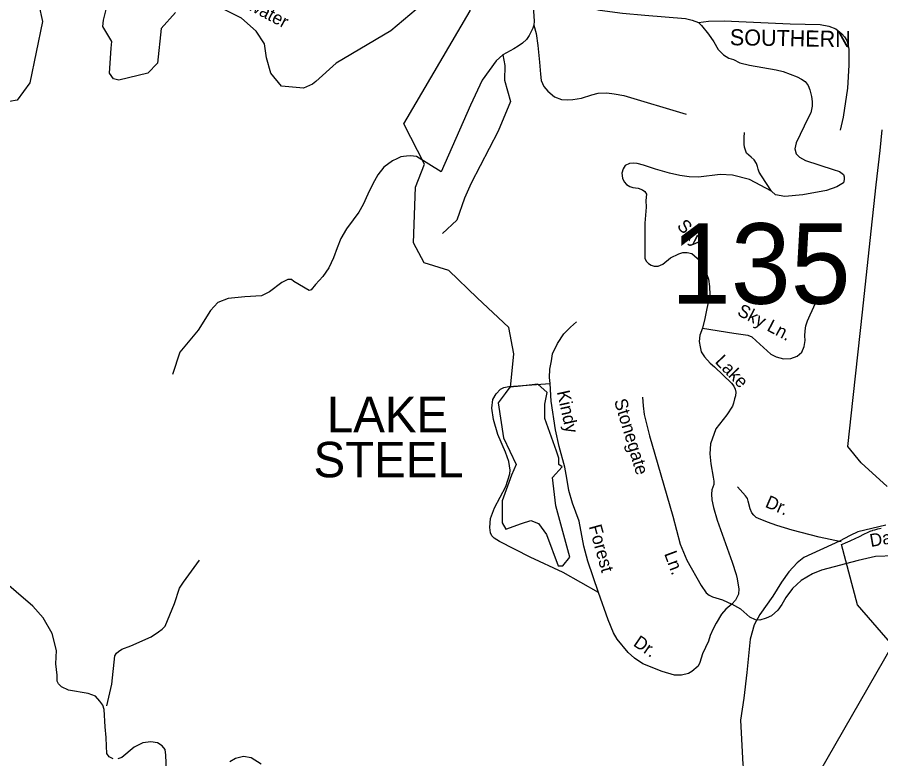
# Model space of a CAD drawing. Extents: x 884530 to 1028605, y 526725 to 653634.
# Drawn here: x 947745 to 952140, y 588671 to 592447 of the extents above; entities that cross this region are included whole.
import ezdxf

# ---------------------------------------------------------------- set-up
doc = ezdxf.new("R2010")
doc.units = 0
for name, color, linetype in [('Exist Boundary Political City Limit New', 7, 'Continuous'), ('Exist Hydrographic Creek Single Shore', 7, 'Continuous'), ('Exist Hydrographic Lake Shore Label', 7, 'Continuous'), ('Exist Hydrographic Pond Over 1500 Sq Ft', 7, 'Continuous'), ('Exist Railroad Mainline Label', 7, 'Continuous'), ('Exist Road Non-System Type 51', 7, 'Continuous'), ('Exist Road Non-System Type 51 Label', 7, 'Continuous'), ('Exist Road Secondary Structure Standard Bridge Number Label', 7, 'Continuous'), ('Exist Road Secondary Type 51 Attributed', 7, 'Continuous'), ('Exist Road Secondary Type 51 Label', 7, 'Continuous'), ('Map Preparation Boundary City Limit Buffer Line', 7, 'Continuous')]:
    doc.layers.add(name, color=color, linetype=linetype)

msp = doc.modelspace()

# ---------------------------------------------------------------- linework, layer by layer
at = {"layer": 'Exist Boundary Political City Limit New'}
for points in [[(952172.9, 590056.4), (952040.8, 590178.1), (951973.4, 590261.1), (952000.4, 590510), (952025.5, 590742.2), (952047.4, 590944.8), (952086.9, 591309.2), (952117.7, 591593.2), (952136.6, 591768.3), (952147.9, 591872.9)], [(951294.1, 587672.3), (952200.3, 589249.8), (952021.4, 589455), (951941.4, 589761.5), (951946.5, 589763.6), (951960.6, 589769.8), (951984.6, 589780.8), (952013.4, 589793.8), (952028.7, 589800.9), (952057.2, 589815.7), (952072.6, 589823.2), (952086, 589828.9), (952091.9, 589831), (952099, 589833.6), (952100.3, 589834), (952110.3, 589837), (952125.2, 589840.8), (952142.7, 589844.8)]]:
    msp.add_lwpolyline(points, dxfattribs=at)
at = {"layer": 'Exist Hydrographic Creek Single Shore'}
msp.add_lwpolyline([(950255.9, 590561.2), (950271.8, 590732), (950247.9, 590867), (950085.3, 591017.9), (949942.4, 591156.9), (949815.4, 591196.6), (949761.8, 591298.7), (949772, 591580.7), (949817.9, 591697.9), (949712.4, 591903.4), (950050.9, 592479.9), (950089.5, 592762.2), (950126.3, 592860)], dxfattribs=at)
at = {"layer": 'Exist Hydrographic Pond Over 1500 Sq Ft'}
msp.add_lwpolyline([(950228.2, 590531.2), (950192.5, 590483.5), (950220.2, 590304.8), (950283.7, 590169.8), (950259.9, 590114.2), (950212.3, 589983.2), (950212.3, 589872), (950232.1, 589840.2), (950311.5, 589868), (950359.1, 589883.9), (950398.8, 589868), (950438.5, 589812.4), (950498, 589653.6), (950521.8, 589653.6), (950557.5, 589697.3), (950486.1, 589959.4), (950470.2, 590102.3), (950517.8, 590157.9), (950502, 590169.8), (950502, 590201.6), (950490.1, 590237.3), (950430.5, 590404.1), (950430.5, 590475.6), (950442.4, 590535.2), (950394.8, 590578.9), (950291.7, 590566.9), (950252, 590563)], close=True, dxfattribs=at)
at = {"layer": 'Exist Road Non-System Type 51'}
for points in [[(950363.5, 592607.1), (950375.6, 592426.9), (950374.1, 592406.5)], [(950363.5, 592607.1), (950414.8, 592575.8), (950484.2, 592548.4), (950630, 592500.4), (950710.5, 592483.2), (950826.2, 592467.8), (950939.4, 592457.5), (951146, 592440.4), (951180.9, 592432.3), (951212.8, 592419.8)], [(950374.1, 592406.5), (950368.7, 592391.4), (950351.1, 592353.1), (950336.7, 592333.2), (950317.1, 592314.4), (950294.4, 592299), (950272.4, 592285), (950216.4, 592255.1)], [(950374.1, 592406.5), (950385.6, 592363.2), (950394.5, 592303.1), (950403.3, 592218.3), (950408.5, 592156.4), (950412.1, 592124.7), (950424.5, 592094.6), (950445.7, 592069.9), (950479.3, 592041.6), (950514.5, 592027.5), (950544.7, 592025.8), (950572.9, 592027.5), (950617, 592034.6), (950670.1, 592052.3), (950701.8, 592059.3), (950746, 592061.1), (950783.1, 592057.5), (950832.6, 592048.7), (951150.6, 591953.3)], [(951212.8, 592419.8), (951263.3, 592426), (951343.4, 592428.1), (951680, 592413.3), (951832, 592410.1), (951875.8, 592400.7), (951911.1, 592387), (951942.8, 592362.7), (951956.4, 592346.8), (951967.1, 592328.9), (951973.5, 592310.9), (951977.7, 592283.5), (951978.7, 592202.3), (951970.3, 592085.1), (951949.2, 591937.4), (951933.3, 591872)], [(951212.8, 592419.8), (951228.1, 592405), (951264.3, 592360.7), (951289.9, 592322.1), (951312.4, 592282.9), (951340.5, 592255.3), (951367, 592239), (951390.8, 592230.8), (951423.1, 592213.7), (951472.1, 592203.1), (951607.7, 592178.7), (951643.5, 592169.7), (951714.9, 592143.3), (951736.9, 592131.4), (951755, 592119.9), (951770.7, 592098.5), (951779.2, 592076.3), (951787.8, 592042.8), (951791.2, 592017), (951791.9, 591994.4), (951784.5, 591960.6), (951770.8, 591934.3), (951709.7, 591807.6), (951702.8, 591777.2), (951709.5, 591750.6), (951727.2, 591735), (951757, 591716.9), (951898.5, 591670.5), (951930.1, 591660.9), (951950.2, 591646.2), (951954.4, 591634.6), (951954.4, 591620.9), (951950.2, 591603.9), (951917.5, 591582.9), (951863.7, 591563.9), (951744.4, 591541.7), (951651.5, 591533.2), (951605.1, 591541.7), (951584.7, 591561.5)], [(950216.4, 592255.1), (950183, 592225.3), (950111.8, 592126.3), (950051.1, 591999.6), (949901.8, 591658.9), (949777.4, 591738.1), (949746.5, 591740.7), (949725.8, 591738.6), (949711.6, 591738.2), (949697, 591735.2), (949676.5, 591726.2), (949654.9, 591714.7), (949611.3, 591682.5), (949579.6, 591643.7), (949554.2, 591598.3), (949529.4, 591545.1), (949505.5, 591493.8), (949483.2, 591453.8), (949455.2, 591415.5), (949421.4, 591368.4), (949392.6, 591320.2), (949372.9, 591272), (949355, 591221.4), (949331.6, 591171.1), (949299.8, 591125.9), (949263.6, 591086.3), (949240.5, 591059.2), (949230.3, 591054.7), (949153.1, 591100.9), (949141.1, 591110.4), (949122.5, 591110.4), (949091.5, 591095.6), (949028.6, 591048.1), (948988.2, 591028.4), (948903.7, 591022.2), (948817.8, 591014.2), (948765.4, 590993.5), (948728.3, 590953.1), (948665, 590852.6), (948573, 590740.5), (948535, 590626.6)], [(950216.4, 592255.1), (950226.4, 592201), (950224.7, 592126.3), (950256, 592016.9), (950193.4, 591865.9), (950054.6, 591602.1), (950021.6, 591525.6), (949981.9, 591414), (949909.5, 591345.6)], [(951584.7, 591561.5), (951532.7, 591639.9), (951522, 591658.1), (951516.2, 591673.3), (951513.3, 591686.2), (951507.3, 591702.2), (951496, 591720.2), (951481.3, 591734.4), (951468.1, 591743.7), (951457.6, 591754.4), (951451.1, 591769.1), (951447.2, 591785.8), (951445.2, 591800), (951444.5, 591815.7), (951445.2, 591835), (951446, 591859.3)], [(951584.7, 591561.5), (951472.1, 591619.6), (951385.6, 591641.8), (951323.5, 591646.3), (951212.9, 591632.9), (951165.2, 591634.8), (951117.7, 591641), (951065, 591651.9), (950993, 591672.5), (950933, 591692.8), (950899.7, 591701.7), (950880, 591703.4), (950862.1, 591701.7), (950839.9, 591692), (950828.5, 591674.7), (950822.5, 591651.9), (950825.3, 591626.9), (950834.1, 591608.6), (950846.7, 591594.6), (950862.4, 591584.8), (950879, 591579.8), (950904.8, 591576.5), (950926.7, 591568.4), (950940, 591559.4), (950947.1, 591546.3), (950944.1, 591513.1), (950946.4, 591479.9), (950939.7, 591397.8), (950939.7, 591220.3), (950946, 591204.5), (950957.9, 591192.5), (950971.8, 591183.9), (950986.3, 591178.8), (951006.9, 591178.8), (951030.8, 591189), (951070.8, 591221.9), (951113.2, 591242.3), (951133.3, 591248.3), (951154.7, 591249.1), (951178.5, 591243.4), (951205.9, 591220.1), (951221.4, 591200.4), (951240.9, 591171.9), (951263.2, 591113.6), (951268.3, 591076), (951270, 591033.9), (951254.7, 590962.8), (951244.6, 590912.5), (951232.3, 590862.5)], [(951232.3, 590862.5), (951392.7, 590838.5), (951462.9, 590827.4), (951483.4, 590818.8), (951506.7, 590799.1), (951580.3, 590731.4), (951608.6, 590716.8), (951644.7, 590706.5), (951682.3, 590709.1), (951714.9, 590721.1), (951738.1, 590740.8), (951750.9, 590769.9), (951755.6, 590801.2), (951753.9, 590823.8), (951755.6, 590850), (951758.2, 590874.4), (951767.7, 590901.4), (951781.6, 590931.9), (951809.2, 590993.6)], [(950457.5, 590581.9), (950454.9, 590612.5), (950456.3, 590654.4), (950463.5, 590697.3), (950469.5, 590733.2), (950494.3, 590785.5), (950527.7, 590835.2), (950561.1, 590867.9), (950592, 590896.1)], [(951232.3, 590862.5), (951219.4, 590827.4), (951216.8, 590794.7), (951220.3, 590768.2), (951226.4, 590743.4), (951243.6, 590716.8), (951272.4, 590685.7), (951294.6, 590665.8), (951381.2, 590583.7), (951392.7, 590567.7), (951399.5, 590553.2), (951402.1, 590537.7), (951401.2, 590518.9), (951396.7, 590503.8), (951390.1, 590481.6), (951385.6, 590466.1), (951356.8, 590421.7), (951301.3, 590350.7), (951273, 590273.5), (951269.5, 590223.8), (951276, 590171.7), (951287.5, 590104.6), (951290.2, 590085), (951290.2, 590066.9), (951281.2, 590040.1), (951278.9, 590018.2), (951280.6, 589989.6), (951289.4, 589950.8), (951307.8, 589884.9), (951383.8, 589671.4), (951404.4, 589609.7), (951409.8, 589586.1), (951412, 589564), (951418.7, 589535.5), (951415.5, 589509), (951400.8, 589477.4), (951382.3, 589457.9)], [(950704.1, 589517), (950524.2, 589618.4), (950355.9, 589697.1), (950200.3, 589776.1), (950172.9, 589794.4), (950161.2, 589805.9), (950153.7, 589821), (950150.2, 589847.8), (950153.8, 589894.4), (950173.4, 589947.6), (950232.3, 590056.4), (950251.6, 590121.7), (950253.4, 590140.6), (950246.4, 590183.9), (950229.5, 590232), (950191.7, 590321.3), (950168.6, 590398.9), (950160.9, 590456.3), (950166, 590500), (950183.2, 590528.3), (950204.6, 590553.2), (950220.9, 590561.7), (950246.5, 590566.7), (950457.5, 590581.9)], [(950704.1, 589517), (950648.5, 589677.2), (950629.4, 589752.9), (950604.6, 589880), (950570.6, 589972.9), (950552.5, 590036.3), (950541.5, 590099), (950531.4, 590155.4), (950502.8, 590261.5), (950484.3, 590346.4), (950463.2, 590491.5), (950457.5, 590581.9)], [(950927.6, 590512.2), (950931, 590467.8), (950936.6, 590424.5), (950963.9, 590315), (950989.7, 590221.7), (951082.6, 589905.1), (951119.7, 589764.1), (951153.2, 589681.7), (951225.8, 589552.9), (951252.4, 589515.6), (951266.4, 589503.6), (951283.5, 589494.4), (951334.5, 589479.4), (951382.3, 589457.9)], [(951939.1, 589775.8), (951827.2, 589799.4), (951689.3, 589834.1), (951612.2, 589857.6), (951563.3, 589875.7), (951518.4, 589894.5), (951505.6, 589899.8), (951493.5, 589910.5), (951484.8, 589922.6), (951476.1, 589943.4), (951466.1, 589982.9), (951461.4, 589996.3), (951452, 590009.7), (951411.7, 590056)], [(948200.4, 588940.1), (948225.5, 589050.6), (948241.8, 589193.9), (948249.9, 589209.1), (948260.5, 589217.3), (948277.6, 589228.2), (948322.2, 589246.4), (948426, 589291.8), (948464.4, 589316.3), (948483, 589330.2), (948497, 589345.4), (948544.8, 589460.8), (948570.4, 589540), (948590.2, 589569.1), (948671.8, 589682.2)], [(952665.4, 589666.4), (952640.9, 589649.5), (952609.5, 589633.5), (952583.2, 589620.8), (952550.9, 589612.7), (952520.5, 589608.8), (952482.7, 589610.6), (952445.9, 589617.7), (952235.2, 589699.5), (952220.9, 589702.3), (952209.7, 589704), (952114.5, 589701.3), (952025, 589680.4), (951838.9, 589631), (951792.2, 589611.7), (951735.4, 589578.9), (951690.7, 589537.1), (951657.5, 589492.4), (951637, 589456.6), (951616.7, 589427.2), (951583.7, 589398.3), (951556.4, 589385.7), (951524.6, 589376.3), (951503.3, 589378)], [(951382.3, 589457.9), (951351.5, 589432), (951329.2, 589406.3), (951301.8, 589360.9), (951287.2, 589331.7), (951271.5, 589298.1), (951264.1, 589269.6), (951232.4, 589205.3), (951219.9, 589161.1), (951211, 589142.6), (951178.9, 589115), (951161.9, 589105.1), (951125.8, 589095.9), (951089.7, 589095.5), (951028, 589114.3), (950929.7, 589154), (950887.1, 589182.3), (950853.8, 589212.2), (950799.1, 589279.1), (950779.8, 589312.6), (950752.3, 589377.8), (950704.1, 589517)], [(951503.3, 589378), (951474.5, 589392.1), (951428.2, 589431.6), (951382.3, 589457.9)]]:
    msp.add_lwpolyline(points, dxfattribs=at)
at = {"layer": 'Exist Road Secondary Type 51 Attributed'}
for points in [[(949968.8, 592650.7), (949647, 592378.3), (949367.7, 592212), (949265.2, 592120.1), (949247.5, 592105.9), (949201.5, 592084.7), (949090, 592096.2), (949035.3, 592162.5), (949014.1, 592240.3), (949003.5, 592311.1), (948960.4, 592375.6), (948886.8, 592442), (948710, 592530.4)], [(948550.9, 592470.3), (948476.7, 592388.9), (948459, 592212), (948409.5, 592162.5), (948262.1, 592125.5), (948234.3, 592133.4), (948214.4, 592161.2), (948223, 592289.6), (948226.3, 592324), (948179.7, 592399.5), (948183.2, 592431.4), (948208, 592526.9)], [(947854.4, 592509.2), (947873.1, 592425.5), (947808.4, 592113), (947744.8, 592024.5), (947705.9, 592017.8)], [(952166.7, 589860), (952023.7, 589825.9), (951984.2, 589807.7), (951930.8, 589778), (951748.3, 589695.6), (951714.2, 589668.9), (951672.6, 589623), (951635.2, 589569.6), (951590.4, 589498.1), (951524.2, 589405.2), (951496.5, 589352.8), (951475.1, 589279.2), (951459.1, 589109.4), (951444.2, 588979.1), (951427, 588866.8), (951437.8, 588640.6), (951451.9, 588559.5), (951497.5, 588445.2), (951486.9, 588396.1), (951463.4, 588359.8), (951426, 588316), (951391.9, 588293.6)], [(948232.6, 588670.5), (948212.4, 588680.1), (948200.6, 588697.2), (948199, 588734.5), (948197.8, 588778.2), (948192.1, 588832.8), (948186.7, 588921.2), (948180.1, 588943.6), (948165.5, 588963.7), (948142.3, 588989.6), (948105.4, 589002.6), (948006.1, 589019.7), (947969.7, 589036.7), (947955.1, 589051.7), (947948.6, 589066), (947947.6, 589096.5), (947940.5, 589153.2), (947943.7, 589221.3), (947922.4, 589308.3), (947875.8, 589388.2), (947823.8, 589448.4), (947651.8, 589593.6)], [(948504.8, 588611.8), (948501.6, 588688.7), (948497.3, 588717.5), (948482.4, 588736.7), (948458.9, 588751.7), (948424.8, 588756), (948384.2, 588751.7), (948339.4, 588730.3), (948277.5, 588676.9), (948257.2, 588669.5)], [(948986.2, 588642.8), (948936, 588674.8), (948896.5, 588682.3), (948856, 588671.6), (948826.1, 588655.6)]]:
    msp.add_lwpolyline(points, dxfattribs=at)
at = {"layer": 'Map Preparation Boundary City Limit Buffer Line'}
for points in [[(952172.9, 590056.4), (952040.8, 590178.1), (951973.4, 590261.1), (952000.4, 590510), (952025.5, 590742.2), (952047.4, 590944.8), (952086.9, 591309.2), (952117.7, 591593.2), (952136.6, 591768.3), (952147.9, 591872.9)], [(951294.1, 587672.3), (952200.3, 589249.8), (952021.4, 589455), (951941.4, 589761.5), (951946.5, 589763.6), (951960.6, 589769.8), (951984.6, 589780.8), (952013.4, 589793.8), (952028.7, 589800.9), (952057.2, 589815.7), (952072.6, 589823.2), (952086, 589828.9), (952091.9, 589831), (952099, 589833.6), (952100.3, 589834), (952110.3, 589837), (952125.2, 589840.8), (952142.7, 589844.8)]]:
    msp.add_lwpolyline(points, dxfattribs=at)

# ---------------------------------------------------------------- texts
at = {"layer": 'Exist Hydrographic Lake Shore Label'}
for s, p in [('LAKE', (949320.9, 590333.5)), ('LAKE', (949320.9, 590333.5)), ('STEEL', (949252.9, 590103.9)), ('STEEL', (949252.9, 590103.9))]:
    msp.add_text(s, height=180.45, dxfattribs=at).set_placement(p)
at = {"layer": 'Exist Railroad Mainline Label'}
msp.add_text('SOUTHERN', height=82.02, rotation=359.0419, dxfattribs=at).set_placement((951371.7, 592304.3))
at = {"layer": 'Exist Road Non-System Type 51 Label'}
for s, rotation, p in [('Sky', 312.5017, (951099.1, 591381.4)), ('Sky Ln.', 332.3704, (951405.1, 590932.3)), ('Lake', 314.0638, (951293.1, 590689.8)), ('Kindy', 282.4292, (950491.2, 590539.2)), ('Stonegate', 286.832, (950782, 590493.4)), ('Dr.', 336.5434, (951547.5, 589954.5)), ('Forest', 285.5457, (950653.6, 589853.7)), ('Ln.', 290.4885, (951036.8, 589714.9)), ('Dr.', 325.5788, (950876.2, 589249.2))]:
    msp.add_text(s, height=65.62, rotation=rotation, dxfattribs=at).set_placement(p)
at = {"layer": 'Exist Road Secondary Structure Standard Bridge Number Label'}
msp.add_text('135', height=410.1, dxfattribs=at).set_placement((951072.1, 590987.6))
at = {"layer": 'Exist Road Secondary Type 51 Label'}
for s, height, rotation, p in [('Brightwater', 65.617, 332.2119, (948711.3, 592595.6)), ('Davis', 65.62, 9.8162, (952090.1, 589748.8))]:
    msp.add_text(s, height=height, rotation=rotation, dxfattribs=at).set_placement(p)

doc.saveas('drawing.dxf')
